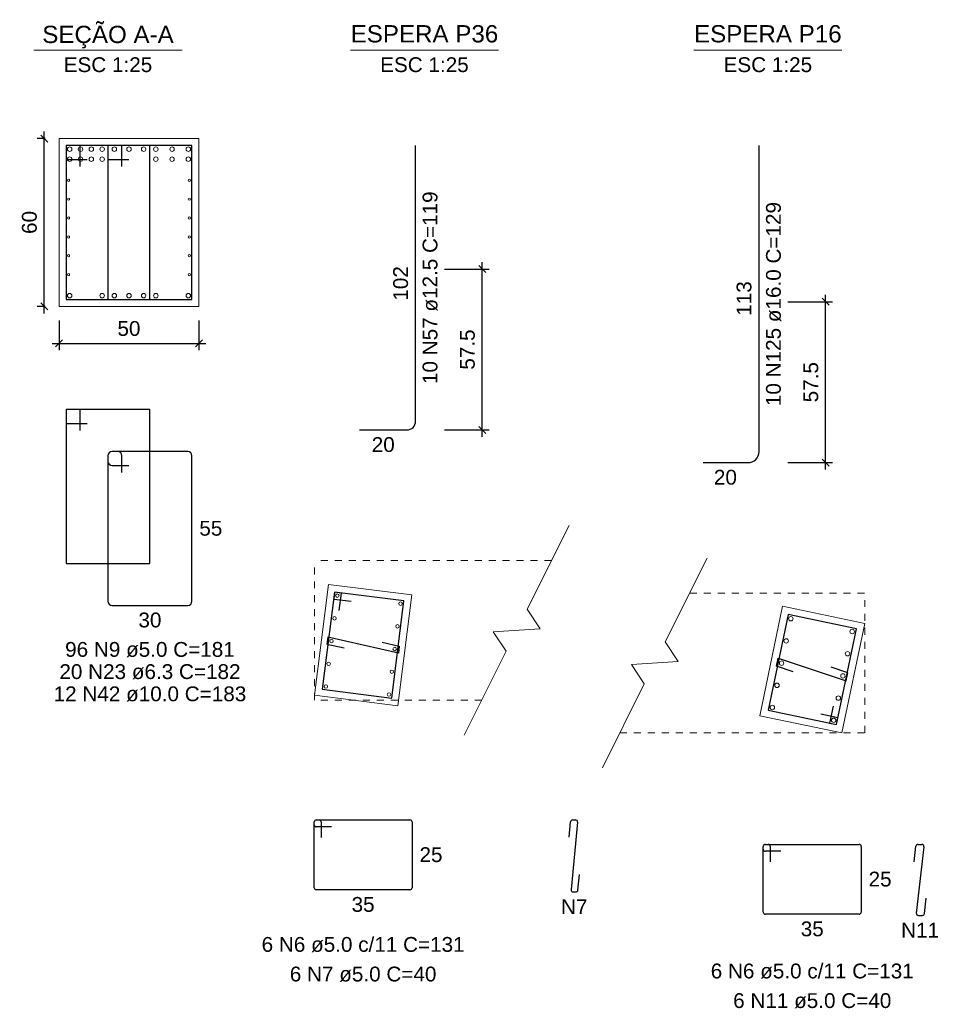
# Model space of a CAD drawing. Header units: millimetres. Extents: x 10 to 1250, y -62 to 528.
# Tile 883 of 909: x 1004 to 1017, y 87 to 102. Entities that reach past the tile are written whole.
import ezdxf

# ---------------------------------------------------------------- set-up
doc = ezdxf.new("R2010")
doc.units = ezdxf.units.MM
doc.header["$LTSCALE"] = 0.05
doc.linetypes.add('DOT', pattern=[6.35, 0, -6.35])
for name, color, linetype, lineweight in [('Descrição da armadura', 7, 'Continuous', 5), ('DT-Barras na forma', 2, 'Continuous', 30), ('DT-Barras no corte', 5, 'Continuous', 5), ('DT-Barras rebatidas', 2, 'Continuous', 30), ('DT-Cotas', 9, 'Continuous', 5), ('DT-Forma', 5, 'Continuous', 5), ('DT-Textos', 7, 'Continuous', 5), ('Textos armaduras', 7, 'Continuous', 5)]:
    doc.layers.add(name, color=color, linetype=linetype, lineweight=lineweight)
doc.styles.add('Arial', font='arial.ttf')
doc.styles.get("Standard").update_dxf_attribs({"font": 'arial.ttf'})
doc.dimstyles.new('UM_25.000000', dxfattribs={"dimtxt": 0.18, "dimasz": 0.1, "dimexe": 0.1, "dimexo": 0.2, "dimgap": 0, "dimtad": 1, "dimtih": 1, "dimtoh": 1, "dimdec": 1, "dimlfac": 25, "dimzin": 0, "dimdsep": 46, "dimtxsty": 'Standard', "dimcen": 0.09, "dimdle": 0.1, "dimadec": 1, "dimazin": 2, "dimtfac": 1, "dimtdec": 4, "dimtofl": 0, "dimtmove": 0, "dimatfit": 3, "dimfxl": 1, "dimtolj": 1, "dimarcsym": 0})

# ---------------------------------------------------------------- blocks, each defined once
blk = doc.blocks.new('_Oblique')
at = {"color": 0, "linetype": 'ByBlock', "lineweight": -2}
blk.add_line((-0.5, -0.5), (0.5, 0.5), dxfattribs=at)
blk = doc.blocks.new('*D1437')
at = {"layer": 'Defpoints', "color": 0, "transparency": 16777216}
for p in [(1004.588, 99.88), (1004.799, 99.88), (1004.799, 97.48)]:
    blk.add_point(p, dxfattribs=at)
at = {"layer": 'DT-Cotas', "color": 0, "lineweight": -2, "transparency": 16777216}
for p, q in [((1004.588, 97.38), (1004.588, 99.98)), ((1004.599, 99.88), (1004.488, 99.88)), ((1004.599, 97.48), (1004.488, 97.48))]:
    blk.add_line(p, q, dxfattribs=at)
at = {"layer": 'DT-Cotas', "color": 0, "lineweight": -2, "transparency": 16777216, "xscale": 0.1, "yscale": 0.1, "zscale": 0.1}
for p, rotation in [((1004.588, 99.88), 90), ((1004.588, 97.48), 270)]:
    blk.add_blockref('_Oblique', p, dxfattribs=dict(at, rotation=rotation))
at = {"layer": 'DT-Cotas', "transparency": 16777216, "insert": (1004.376, 98.68), "char_height": 0.2118, "attachment_point": 5, "rotation": 90, "style": 'Arial'}
blk.add_mtext('\\A1;60', dxfattribs=at)
blk = doc.blocks.new('*D1438')
at = {"layer": 'Defpoints', "color": 0, "transparency": 16777216}
for p in [(1004.799, 97.48), (1006.799, 97.48), (1006.799, 96.951)]:
    blk.add_point(p, dxfattribs=at)
at = {"layer": 'DT-Cotas', "color": 0, "lineweight": -2, "transparency": 16777216}
for p, q in [((1004.799, 97.28), (1004.799, 96.851)), ((1006.799, 97.28), (1006.799, 96.851)), ((1004.699, 96.951), (1006.899, 96.951))]:
    blk.add_line(p, q, dxfattribs=at)
at = {"layer": 'DT-Cotas', "color": 0, "lineweight": -2, "transparency": 16777216, "xscale": 0.1, "yscale": 0.1, "zscale": 0.1, "rotation": 180}
blk.add_blockref('_Oblique', (1004.799, 96.951), dxfattribs=at)
at = {"layer": 'DT-Cotas', "color": 0, "lineweight": -2, "transparency": 16777216, "xscale": 0.1, "yscale": 0.1, "zscale": 0.1}
blk.add_blockref('_Oblique', (1006.799, 96.951), dxfattribs=at)
at = {"layer": 'DT-Cotas', "transparency": 16777216, "insert": (1005.799, 97.162), "char_height": 0.2118, "attachment_point": 5, "rotation": 0.0057, "style": 'Arial'}
blk.add_mtext('\\A1;50', dxfattribs=at)
blk = doc.blocks.new('*D1439')
at = {"layer": 'Defpoints', "color": 0, "transparency": 16777216}
for p in [(1010.11, 98.012), (1010.851, 98.012), (1010.11, 95.712)]:
    blk.add_point(p, dxfattribs=at)
at = {"layer": 'DT-Cotas', "color": 0, "lineweight": -2, "transparency": 16777216}
for p, q in [((1010.31, 98.012), (1010.951, 98.012)), ((1010.851, 95.612), (1010.851, 98.112)), ((1010.31, 95.712), (1010.951, 95.712))]:
    blk.add_line(p, q, dxfattribs=at)
at = {"layer": 'DT-Cotas', "color": 0, "lineweight": -2, "transparency": 16777216, "xscale": 0.1, "yscale": 0.1, "zscale": 0.1}
for p, rotation in [((1010.851, 98.012), 90), ((1010.851, 95.712), 270)]:
    blk.add_blockref('_Oblique', p, dxfattribs=dict(at, rotation=rotation))
at = {"layer": 'DT-Cotas', "transparency": 16777216, "insert": (1010.639, 96.862), "char_height": 0.2118, "attachment_point": 5, "rotation": 90, "style": 'Arial'}
blk.add_mtext('\\A1;57.5', dxfattribs=at)
blk = doc.blocks.new('*D1442')
at = {"layer": 'Defpoints', "color": 0, "transparency": 16777216}
for p in [(1015.02, 97.545), (1015.761, 97.545), (1015.02, 95.245)]:
    blk.add_point(p, dxfattribs=at)
at = {"layer": 'DT-Cotas', "color": 0, "lineweight": -2, "transparency": 16777216}
for p, q in [((1015.761, 95.145), (1015.761, 97.645)), ((1015.22, 97.545), (1015.861, 97.545)), ((1015.22, 95.245), (1015.861, 95.245))]:
    blk.add_line(p, q, dxfattribs=at)
at = {"layer": 'DT-Cotas', "color": 0, "lineweight": -2, "transparency": 16777216, "xscale": 0.1, "yscale": 0.1, "zscale": 0.1}
for p, rotation in [((1015.761, 97.545), 90), ((1015.761, 95.245), 270)]:
    blk.add_blockref('_Oblique', p, dxfattribs=dict(at, rotation=rotation))
at = {"layer": 'DT-Cotas', "transparency": 16777216, "insert": (1015.55, 96.395), "char_height": 0.2118, "attachment_point": 5, "rotation": 90, "style": 'Arial'}
blk.add_mtext('\\A1;57.5', dxfattribs=at)

msp = doc.modelspace()

# ---------------------------------------------------------------- linework, layer by layer
at = {"layer": 'DT-Barras na forma'}
for p, q in [((1005.0993, 99.7801), (1004.8993, 99.7801)), ((1004.8993, 99.7801), (1004.8993, 97.5801)), ((1006.0993, 99.7801), (1004.8993, 99.7801)), ((1004.8993, 99.7801), (1004.8993, 99.5801)), ((1005.0993, 99.4801), (1005.0993, 99.7801)), ((1005.6993, 99.7801), (1005.4993, 99.7801)), ((1005.4993, 99.7801), (1005.4993, 97.5801)), ((1006.6993, 99.7801), (1005.4993, 99.7801)), ((1005.4993, 99.7801), (1005.4993, 99.5801)), ((1005.6993, 99.4801), (1005.6993, 99.7801)), ((1006.0993, 97.5801), (1006.0993, 99.7801)), ((1006.6993, 97.5801), (1006.6993, 99.7801)), ((1004.8993, 99.5801), (1005.1993, 99.5801)), ((1005.4993, 99.5801), (1005.7993, 99.5801)), ((1004.8993, 97.5801), (1006.0993, 97.5801)), ((1005.4993, 97.5801), (1006.6993, 97.5801))]:
    msp.add_line(p, q, dxfattribs=at)
for points in [[(1008.8071, 93.1323), (1008.8384, 93.3803), (1008.7392, 93.3929), (1008.5637, 92.0039), (1009.5559, 91.8786), (1009.7313, 93.2675), (1008.7392, 93.3929), (1008.7267, 93.2937), (1008.9747, 93.2623)], [(1015.869, 91.7637), (1015.8179, 91.519), (1015.9158, 91.4986), (1016.2021, 92.869), (1015.2232, 93.0735), (1014.9369, 91.7031), (1015.9158, 91.4986), (1015.9363, 91.5965), (1015.6915, 91.6476)], [(1009.4209, 92.6758), (1009.6647, 92.6207), (1009.6522, 92.5215), (1008.6428, 92.7498), (1008.6303, 92.6506), (1008.8742, 92.5954)], [(1015.2976, 92.2543), (1015.0603, 92.3331), (1015.0842, 92.4474), (1016.0548, 92.1253), (1016.0787, 92.2396), (1015.8414, 92.3184)]]:
    msp.add_lwpolyline(points, dxfattribs=at)
at = {"layer": 'DT-Barras no corte'}
for centre, radius in [((1004.9513, 99.7281), 0.032), ((1005.1059, 99.7281), 0.032), ((1005.2605, 99.7281), 0.032), ((1005.4151, 99.7281), 0.032), ((1005.5903, 99.7281), 0.032), ((1005.7993, 99.7281), 0.032), ((1006.0084, 99.7281), 0.032), ((1006.1836, 99.7281), 0.032), ((1006.4155, 99.7281), 0.032), ((1006.6473, 99.7281), 0.032), ((1004.9513, 99.5841), 0.032), ((1005.1059, 99.5841), 0.032), ((1005.2605, 99.5841), 0.032), ((1005.4151, 99.5841), 0.032), ((1006.1836, 99.5841), 0.032), ((1006.4155, 99.5841), 0.032), ((1006.4155, 99.5841), 0.032), ((1006.6473, 99.5841), 0.032), ((1004.9353, 99.2824), 0.016), ((1006.6633, 99.2824), 0.016), ((1004.9353, 99.0127), 0.016), ((1006.6633, 99.0127), 0.016), ((1004.9353, 98.743), 0.016), ((1006.6633, 98.743), 0.016), ((1004.9353, 98.4732), 0.016), ((1006.6633, 98.4732), 0.016), ((1004.9353, 98.2035), 0.016), ((1006.6633, 98.2035), 0.016), ((1004.9353, 97.9338), 0.016), ((1006.6633, 97.9338), 0.016), ((1004.9513, 97.6321), 0.032), ((1005.4151, 97.6321), 0.032), ((1005.5903, 97.6321), 0.032), ((1005.7993, 97.6321), 0.032), ((1006.0084, 97.6321), 0.032), ((1006.1836, 97.6321), 0.032), ((1006.6473, 97.6321), 0.032), ((1008.7782, 93.3425), 0.025), ((1009.681, 93.2284), 0.025), ((1008.7372, 93.0181), 0.025), ((1015.2635, 93.0123), 0.032), ((1009.64, 92.904), 0.025), ((1016.1405, 92.829), 0.032), ((1008.6961, 92.6927), 0.025), ((1015.1972, 92.6951), 0.032), ((1009.5989, 92.5786), 0.025), ((1016.0743, 92.5119), 0.032), ((1008.6551, 92.3682), 0.025), ((1015.131, 92.378), 0.032), ((1009.5579, 92.2542), 0.025), ((1015.0647, 92.0608), 0.032), ((1016.008, 92.1947), 0.032), ((1008.614, 92.0428), 0.025), ((1009.5168, 91.9288), 0.025), ((1015.9418, 91.8776), 0.032), ((1014.9984, 91.7437), 0.032), ((1015.8755, 91.5604), 0.032)]:
    msp.add_circle(centre, radius, dxfattribs=at)
at = {"layer": 'DT-Barras rebatidas'}
for p, q in [((1009.8979, 95.8372), (1009.8979, 99.7801)), ((1014.8083, 95.4052), (1014.8083, 99.7801)), ((1005.0993, 96.0034), (1004.8993, 96.0034)), ((1004.8993, 96.0034), (1004.8993, 93.8034)), ((1006.0993, 96.0034), (1004.8993, 96.0034)), ((1004.8993, 96.0034), (1004.8993, 95.8034)), ((1005.0993, 95.7034), (1005.0993, 96.0034)), ((1006.0993, 93.8034), (1006.0993, 96.0034)), ((1004.8993, 95.8034), (1005.1993, 95.8034)), ((1009.0979, 95.7122), (1009.7729, 95.7122)), ((1005.4993, 95.3434), (1005.4993, 93.2634)), ((1005.4993, 95.3434), (1005.4993, 95.2634)), ((1005.6393, 95.4034), (1005.5593, 95.4034)), ((1006.6393, 95.4034), (1005.5593, 95.4034)), ((1005.6993, 95.1034), (1005.6993, 95.3434)), ((1006.6993, 93.2634), (1006.6993, 95.3434)), ((1005.5593, 95.2034), (1005.7993, 95.2034)), ((1014.0083, 95.2452), (1014.6483, 95.2452)), ((1004.8993, 93.8034), (1006.0993, 93.8034)), ((1005.5593, 93.2034), (1006.6393, 93.2034)), ((1008.4775, 90.1357), (1009.8175, 90.1357)), ((1008.4775, 90.1357), (1008.5175, 90.1357)), ((1012.1442, 90.1357), (1012.1839, 90.1357)), ((1008.4475, 90.0657), (1008.4475, 90.1057)), ((1008.4475, 89.1657), (1008.4475, 90.1057)), ((1008.6975, 90.0357), (1008.4775, 90.0357)), ((1008.5475, 90.1057), (1008.5475, 89.8857)), ((1009.8475, 90.1057), (1009.8475, 89.1657)), ((1012.0928, 89.8869), (1012.1143, 90.1086)), ((1012.2138, 90.1028), (1012.1202, 89.1386)), ((1014.8695, 89.716), (1014.8695, 89.756)), ((1014.8695, 88.816), (1014.8695, 89.756)), ((1014.8995, 89.786), (1016.2395, 89.786)), ((1014.8995, 89.786), (1014.9395, 89.786)), ((1014.9695, 89.756), (1014.9695, 89.536)), ((1016.2695, 89.756), (1016.2695, 88.816)), ((1017.0248, 89.5377), (1017.0503, 89.7594)), ((1017.1663, 89.7526), (1017.0572, 88.8034)), ((1017.0801, 89.786), (1017.1365, 89.786)), ((1015.1195, 89.686), (1014.8995, 89.686)), ((1012.2196, 89.1328), (1012.2411, 89.3546)), ((1009.8175, 89.1357), (1008.4775, 89.1357)), ((1012.15, 89.1057), (1012.1897, 89.1057)), ((1017.1732, 88.7966), (1017.1987, 89.0184)), ((1016.2395, 88.786), (1014.8995, 88.786)), ((1017.087, 88.77), (1017.1434, 88.77))]:
    msp.add_line(p, q, dxfattribs=at)
for centre, radius, start, end in [((1009.7729, 95.8372), 0.125, 270, 0), ((1005.5593, 95.3434), 0.06, 90, 180), ((1005.5593, 95.3434), 0.06, 90, 180), ((1005.6393, 95.3434), 0.06, 0, 90), ((1006.6393, 95.3434), 0.06, 0, 90), ((1014.6483, 95.4052), 0.16, 270, 0), ((1005.5593, 95.2634), 0.06, 180, 270), ((1005.5593, 93.2634), 0.06, 180, 270), ((1006.6393, 93.2634), 0.06, 270, 0), ((1008.4775, 90.1057), 0.03, 90, 180), ((1008.4775, 90.1057), 0.03, 90, 180), ((1008.5175, 90.1057), 0.03, 0, 90), ((1009.8175, 90.1057), 0.03, 0, 90), ((1012.1442, 90.1057), 0.03, 90, 174.45468), ((1012.1839, 90.1057), 0.03, 354.45468, 90), ((1008.4775, 90.0657), 0.03, 180, 270), ((1014.8995, 89.756), 0.03, 90, 180), ((1014.8995, 89.756), 0.03, 90, 180), ((1014.8995, 89.716), 0.03, 180, 270), ((1014.9395, 89.756), 0.03, 0, 90), ((1016.2395, 89.756), 0.03, 0, 90), ((1017.0801, 89.756), 0.03, 90, 173.44203), ((1017.1365, 89.756), 0.03, 353.44203, 90), ((1008.4775, 89.1657), 0.03, 180, 270), ((1009.8175, 89.1657), 0.03, 270, 0), ((1012.15, 89.1357), 0.03, 174.45468, 270), ((1012.1897, 89.1357), 0.03, 270, 354.45468), ((1014.8995, 88.816), 0.03, 180, 270), ((1016.2395, 88.816), 0.03, 270, 0), ((1017.087, 88.8), 0.03, 173.44203, 270), ((1017.1434, 88.8), 0.03, 270, 353.44203)]:
    msp.add_arc(centre, radius, start, end, dxfattribs=at)
at = {"layer": 'DT-Forma'}
for p, q in [((1006.7993, 99.8801), (1004.7993, 99.8801)), ((1004.7993, 99.8801), (1004.7993, 99.8801)), ((1004.7993, 99.8801), (1004.7993, 97.4801)), ((1006.7993, 97.4801), (1006.7993, 99.8801)), ((1006.7993, 99.8801), (1006.7993, 99.8801)), ((1004.7993, 97.4801), (1006.7993, 97.4801)), ((1004.7993, 97.4801), (1004.7993, 97.4801)), ((1006.7993, 97.4801), (1006.7993, 97.4801))]:
    msp.add_line(p, q, dxfattribs=at)
for points in [[(1010.5928, 91.3473), (1011.1928, 92.5473), (1011.008, 92.8272), (1011.6776, 92.8674), (1011.4928, 93.1473), (1012.0928, 94.3473)], [(1012.5684, 90.8803), (1013.1684, 92.0803), (1012.9836, 92.3602), (1013.6532, 92.4004), (1013.4684, 92.6803), (1014.0684, 93.8803)]]:
    msp.add_lwpolyline(points, dxfattribs=at)
at = {"layer": 'DT-Forma', "linetype": 'DOT', "ltscale": 0.2}
for points in [[(1011.8428, 93.8473), (1008.4518, 93.8473)], [(1008.4518, 91.8473), (1008.4518, 93.8473)], [(1013.8184, 93.3803), (1016.3204, 93.3803)], [(1016.3204, 91.3803), (1016.3204, 93.3803)], [(1010.8428, 91.8473), (1008.4518, 91.8473)], [(1012.8184, 91.3803), (1016.3204, 91.3803)]]:
    msp.add_lwpolyline(points, dxfattribs=at)
at = {"layer": 'DT-Forma'}
for points in [[(1008.4518, 91.9173), (1009.6428, 91.7673), (1009.8428, 93.3543), (1008.6528, 93.5043), (1008.4518, 91.9173)], [(1016.3204, 92.9463), (1015.1464, 93.1923), (1014.8184, 91.6253), (1015.9934, 91.3803), (1016.3204, 92.9463)]]:
    msp.add_lwpolyline(points, close=True, dxfattribs=at)
at = {"layer": 'DT-Textos'}
for p, q in [((1004.4403, 101.145), (1006.5583, 101.145)), ((1008.9654, 101.145), (1011.0834, 101.145)), ((1013.8758, 101.145), (1015.9938, 101.145))]:
    msp.add_line(p, q, dxfattribs=at)

# ---------------------------------------------------------------- texts
at = {"layer": 'Descrição da armadura', "color": 7, "linetype": 'Continuous', "char_height": 0.2118, "attachment_point": 8, "rotation": 90, "line_spacing_factor": 0.798, "style": 'Arial'}
for s, insert, width in [('10 N57 ø12.5 C=119', (1010.2156, 97.7462), 5.524605), ('10 N125 ø16.0 C=129', (1015.126, 97.5127), 5.854558)]:
    msp.add_mtext(s, dxfattribs=dict(at, insert=insert, width=width))
at = {"layer": 'Descrição da armadura', "linetype": 'Continuous', "char_height": 0.2118, "attachment_point": 8, "line_spacing_factor": 0.798, "style": 'Arial'}
for s, insert, width in [('96 N9 ø5.0 C=181', (1006.0993, 92.4621), 4.8647), ('20 N23 ø6.3 C=182', (1006.0993, 92.1444), 5.194653), ('12 N42 ø10.0 C=183', (1006.0993, 91.8267), 5.524605)]:
    msp.add_mtext(s, dxfattribs=dict(at, insert=insert, width=width))
at = {"layer": 'Descrição da armadura', "color": 7, "linetype": 'Continuous', "char_height": 0.2118, "attachment_point": 8, "line_spacing_factor": 0.798, "style": 'Arial'}
for s, insert, width in [('N7', (1012.167, 88.788), 0.758398), ('N11', (1017.1117, 88.4523), 1.088351), ('6 N6 ø5.0 c/11 C=131', (1009.1475, 88.2432), 5.820954), ('6 N6 ø5.0 c/11 C=131', (1015.5695, 87.8632), 5.820954), ('6 N7 ø5.0 C=40', (1009.1475, 87.8196), 4.204795), ('6 N11 ø5.0 C=40', (1015.5695, 87.4396), 4.534748)]:
    msp.add_mtext(s, dxfattribs=dict(at, insert=insert, width=width))
at = {"layer": 'DT-Textos', "attachment_point": 8, "line_spacing_factor": 0.798, "style": 'Arial'}
for s, insert, char_height, width in [('SEÇÃO A-A', (1005.4996, 101.1692), 0.2471, 3.273443), ('ESPERA P36', (1010.0244, 101.2509), 0.2471, 3.675249), ('ESPERA P16', (1014.9348, 101.2509), 0.2471, 3.675249), ('ESC 1:25', (1005.4993, 100.8273), 0.2118, 2.57285), ('ESC 1:25', (1010.0244, 100.8273), 0.2118, 2.57285), ('ESC 1:25', (1014.9348, 100.8273), 0.2118, 2.57285)]:
    msp.add_mtext(s, dxfattribs=dict(at, insert=insert, char_height=char_height, width=width))
at = {"layer": 'Textos armaduras', "color": 7, "linetype": 'Continuous', "char_height": 0.2118, "width": 0.989858, "attachment_point": 7, "rotation": 90, "line_spacing_factor": 0.798, "style": 'Arial'}
for s, insert in [('102', (1009.792, 97.5612)), ('113', (1014.7024, 97.3452))]:
    msp.add_mtext(s, dxfattribs=dict(at, insert=insert))
at = {"layer": 'Textos armaduras', "color": 7, "linetype": 'Continuous', "char_height": 0.2118, "width": 0.659905, "attachment_point": 7, "line_spacing_factor": 0.798, "style": 'Arial'}
for s, insert in [('20', (1009.2704, 95.3945)), ('20', (1014.1633, 94.9275)), ('25', (1009.9534, 89.5298)), ('25', (1016.3754, 89.1801)), ('35', (1008.9826, 88.818)), ('35', (1015.4045, 88.4683))]:
    msp.add_mtext(s, dxfattribs=dict(at, insert=insert))
at = {"layer": 'Textos armaduras', "linetype": 'Continuous', "char_height": 0.2118, "width": 0.659905, "attachment_point": 7, "line_spacing_factor": 0.798, "style": 'Arial'}
for s, insert in [('55', (1006.8052, 94.1975)), ('30', (1005.9344, 92.8857))]:
    msp.add_mtext(s, dxfattribs=dict(at, insert=insert))

# ---------------------------------------------------------------- dimensions: what is measured, and where the dimension line sits
at = {"layer": 'DT-Cotas'}
for base, p1, p2, picture, middle in [((1004.5875, 99.8801), (1004.7993, 97.4801), (1004.7993, 99.8801), '*D1437', (1004.3757, 98.6801)), ((1010.851, 98.0122), (1010.1097, 95.7122), (1010.1097, 98.0122), '*D1439', (1010.6392, 96.8622)), ((1015.7614, 97.5452), (1015.0201, 95.2452), (1015.0201, 97.5452), '*D1442', (1015.5496, 96.3952))]:
    dim = msp.add_linear_dim(base=base, p1=p1, p2=p2, angle=90, dimstyle='UM_25.000000', override={"dimtxt": 0.2118, "dimasz": 0.1, "dimexe": 0.1, "dimexo": 0.2, "dimtad": 1, "dimtih": 0, "dimtoh": 0, "dimdec": 1, "dimlfac": 25, "dimzin": 8, "dimtxsty": 'Arial', "dimblk": 'Oblique', "dimblk1": 'Oblique', "dimblk2": 'Oblique', "dimsah": 1, "dimdle": 0.1, "dimse1": 0, "dimse2": 0, "dimclrt": 256, "dimadec": 1, "dimazin": 3, "dimtmove": 2, "dimldrblk": 'Oblique'}, dxfattribs=at)
    dim.commit()
    dim.dimension.update_dxf_attribs({"geometry": picture, "text_midpoint": middle, "dimtype": 160, "text_rotation": 90})
dim = msp.add_linear_dim(base=(1006.7993, 96.9506), p1=(1004.7993, 97.4801), p2=(1006.7993, 97.4801), dimstyle='UM_25.000000', override={"dimtxt": 0.2118, "dimasz": 0.1, "dimexe": 0.1, "dimexo": 0.2, "dimtad": 1, "dimtih": 0, "dimtoh": 0, "dimdec": 1, "dimlfac": 25, "dimzin": 8, "dimtxsty": 'Arial', "dimblk": 'Oblique', "dimblk1": 'Oblique', "dimblk2": 'Oblique', "dimsah": 1, "dimdle": 0.1, "dimse1": 0, "dimse2": 0, "dimclrt": 256, "dimadec": 1, "dimazin": 3, "dimtmove": 2, "dimldrblk": 'Oblique'}, dxfattribs=at)
dim.commit()
dim.dimension.update_dxf_attribs({"geometry": '*D1438', "text_midpoint": (1005.7993, 97.1624), "dimtype": 160, "text_rotation": 0.00573})

doc.saveas('drawing.dxf')
